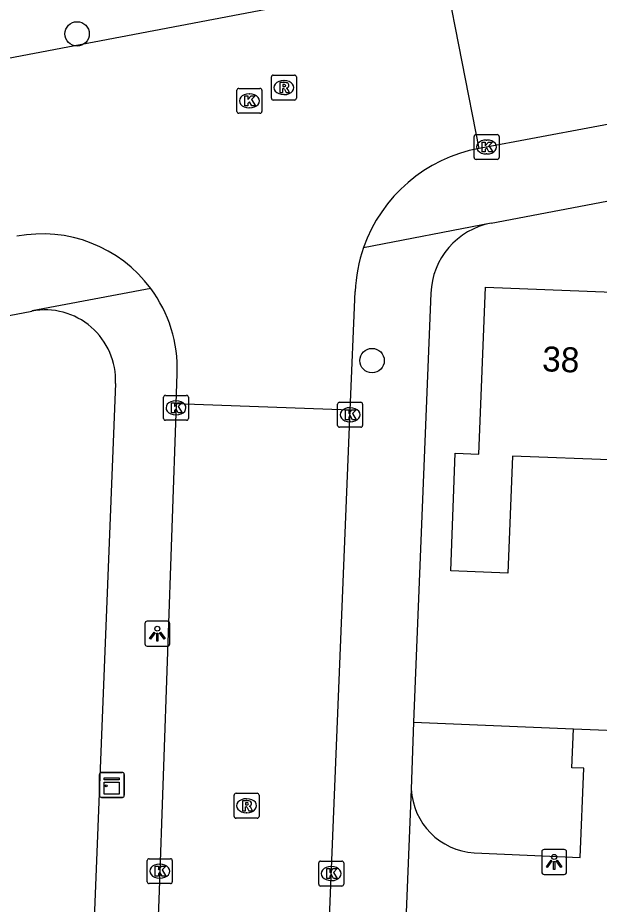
# Model space of a CAD drawing. Extents: x 160077 to 160945, y 386481 to 387498.
# Drawn here: x 160671 to 160694.33, y 386759.71 to 386795.26 of the extents above; entities that cross this region are included whole.
import ezdxf

# ---------------------------------------------------------------- set-up
doc = ezdxf.new("R2010")
doc.units = 0
for name, color, linetype in [('IMGEO_Boom', 7, 'Continuous'), ('IMGEO_Groenvoorziening', 7, 'Continuous'), ('IMGEO_Kast', 7, 'Continuous'), ('IMGEO_Kolk', 7, 'Continuous'), ('IMGEO_Lichtpunt', 7, 'Continuous'), ('IMGEO_Pand', 7, 'Continuous'), ('IMGEO_Pand_nummerreeks', 7, 'Continuous'), ('IMGEO_Rijbaan_lokaal_open', 7, 'Continuous'), ('IMGEO_Rioolput', 7, 'Continuous'), ('IMGEO_Voetpad_open', 7, 'Continuous')]:
    doc.layers.add(name, color=color, linetype=linetype)

msp = doc.modelspace()

# ---------------------------------------------------------------- linework, layer by layer
at = {"layer": 'IMGEO_Boom'}
for centre in [(160673.384, 386794.608), (160685.214, 386781.508)]:
    msp.add_circle(centre, 0.489, dxfattribs=at)
at = {"layer": 'IMGEO_Groenvoorziening'}
msp.add_lwpolyline([(160686.882, 386767.017), (160693.294, 386766.741)], dxfattribs=at)
at = {"layer": 'IMGEO_Kast'}
for p, q in [((160674.276, 386764.068), (160674.276, 386764.909)), ((160674.276, 386764.909), (160674.276, 386764.068)), ((160674.351, 386764.993), (160675.192, 386764.993)), ((160675.192, 386764.993), (160674.351, 386764.993)), ((160675.276, 386764.918), (160675.276, 386764.077)), ((160675.276, 386764.077), (160675.276, 386764.918)), ((160675.201, 386763.993), (160674.36, 386763.993)), ((160674.36, 386763.993), (160675.201, 386763.993))]:
    msp.add_line(p, q, dxfattribs=at)
for points in [[(160674.471, 386764.783), (160675.071, 386764.783), (160675.071, 386764.698), (160674.471, 386764.698), (160674.471, 386764.783)], [(160674.471, 386764.608), (160675.071, 386764.608), (160675.071, 386764.119), (160674.471, 386764.119), (160674.471, 386764.608)]]:
    msp.add_lwpolyline(points, dxfattribs=at)
msp.add_circle((160674.555, 386764.457), 0.0377, dxfattribs=at)
for centre, start, end in [((160674.354, 386764.915), 92.4484, 184.2845), ((160674.354, 386764.915), 92.4484, 184.2845), ((160675.198, 386764.915), 2.4484, 94.2845), ((160675.198, 386764.915), 2.4484, 94.2845), ((160674.354, 386764.071), 182.4484, 274.2845), ((160674.354, 386764.071), 182.4484, 274.2845), ((160675.198, 386764.071), 272.4484, 4.2845), ((160675.198, 386764.071), 272.4484, 4.2845)]:
    msp.add_arc(centre, 0.0779, start, end, dxfattribs=at)
at = {"layer": 'IMGEO_Kolk'}
for p, q in [((160679.792, 386791.497), (160679.792, 386792.349)), ((160679.867, 386792.423), (160680.719, 386792.423)), ((160680.793, 386792.349), (160680.793, 386791.497)), ((160680.28, 386792.203), (160680.305, 386792.203)), ((160680.303, 386791.643), (160680.278, 386791.643)), ((160680.719, 386791.423), (160679.867, 386791.423)), ((160689.309, 386789.646), (160689.309, 386790.498)), ((160689.384, 386790.572), (160690.236, 386790.572)), ((160690.31, 386790.498), (160690.31, 386789.646)), ((160689.797, 386790.352), (160689.822, 386790.352)), ((160689.82, 386789.792), (160689.795, 386789.792)), ((160690.236, 386789.572), (160689.384, 386789.572)), ((160676.849, 386779.189), (160676.849, 386780.041)), ((160676.924, 386780.115), (160677.776, 386780.115)), ((160677.337, 386779.895), (160677.362, 386779.895)), ((160677.85, 386780.041), (160677.85, 386779.189)), ((160683.907, 386779.837), (160684.759, 386779.837)), ((160683.832, 386778.911), (160683.832, 386779.763)), ((160684.32, 386779.617), (160684.345, 386779.617)), ((160684.833, 386779.763), (160684.833, 386778.911)), ((160677.776, 386779.115), (160676.924, 386779.115)), ((160677.36, 386779.335), (160677.335, 386779.335)), ((160684.759, 386778.837), (160683.907, 386778.837)), ((160684.343, 386779.057), (160684.318, 386779.057)), ((160676.198, 386760.611), (160676.198, 386761.463)), ((160676.273, 386761.537), (160677.125, 386761.537)), ((160676.686, 386761.317), (160676.711, 386761.317)), ((160677.199, 386761.463), (160677.199, 386760.611)), ((160683.076, 386760.513), (160683.076, 386761.365)), ((160683.151, 386761.439), (160684.003, 386761.439)), ((160684.077, 386761.365), (160684.077, 386760.513)), ((160683.564, 386761.219), (160683.589, 386761.219)), ((160676.709, 386760.757), (160676.684, 386760.757)), ((160683.587, 386760.659), (160683.562, 386760.659)), ((160677.125, 386760.537), (160676.273, 386760.537)), ((160684.003, 386760.439), (160683.151, 386760.439))]:
    msp.add_line(p, q, dxfattribs=at)
for points in [[(160679.792, 386791.497), (160679.792, 386792.349)], [(160679.867, 386792.423), (160680.719, 386792.423)], [(160680.793, 386792.349), (160680.793, 386791.497)], [(160680.113, 386792.123), (160680.236, 386792.123), (160680.236, 386791.972), (160680.366, 386792.123), (160680.53, 386792.123), (160680.384, 386791.972), (160680.537, 386791.723), (160680.385, 386791.723), (160680.3, 386791.887), (160680.236, 386791.82), (160680.236, 386791.723), (160680.113, 386791.723), (160680.113, 386792.123)], [(160680.719, 386791.423), (160679.867, 386791.423)], [(160689.309, 386789.646), (160689.309, 386790.498)], [(160689.384, 386790.572), (160690.236, 386790.572)], [(160690.31, 386790.498), (160690.31, 386789.646)], [(160689.63, 386790.272), (160689.753, 386790.272), (160689.753, 386790.121), (160689.883, 386790.272), (160690.047, 386790.272), (160689.901, 386790.121), (160690.054, 386789.872), (160689.902, 386789.872), (160689.817, 386790.036), (160689.753, 386789.969), (160689.753, 386789.872), (160689.63, 386789.872), (160689.63, 386790.272)], [(160690.236, 386789.572), (160689.384, 386789.572)], [(160676.849, 386779.189), (160676.849, 386780.041)], [(160676.924, 386780.115), (160677.776, 386780.115)], [(160677.17, 386779.815), (160677.293, 386779.815), (160677.293, 386779.664), (160677.423, 386779.815), (160677.587, 386779.815), (160677.441, 386779.664), (160677.594, 386779.415), (160677.442, 386779.415), (160677.357, 386779.579), (160677.293, 386779.512), (160677.293, 386779.415), (160677.17, 386779.415), (160677.17, 386779.815)], [(160677.85, 386780.041), (160677.85, 386779.189)], [(160683.907, 386779.837), (160684.759, 386779.837)], [(160683.832, 386778.911), (160683.832, 386779.763)], [(160684.153, 386779.537), (160684.276, 386779.537), (160684.276, 386779.386), (160684.406, 386779.537), (160684.57, 386779.537), (160684.424, 386779.386), (160684.577, 386779.137), (160684.425, 386779.137), (160684.34, 386779.301), (160684.276, 386779.234), (160684.276, 386779.137), (160684.153, 386779.137), (160684.153, 386779.537)], [(160684.833, 386779.763), (160684.833, 386778.911)], [(160677.776, 386779.115), (160676.924, 386779.115)], [(160684.759, 386778.837), (160683.907, 386778.837)], [(160676.198, 386760.611), (160676.198, 386761.463)], [(160676.273, 386761.537), (160677.125, 386761.537)], [(160677.199, 386761.463), (160677.199, 386760.611)], [(160683.076, 386760.513), (160683.076, 386761.365)], [(160683.151, 386761.439), (160684.003, 386761.439)], [(160684.077, 386761.365), (160684.077, 386760.513)], [(160676.519, 386761.237), (160676.642, 386761.237), (160676.642, 386761.086), (160676.772, 386761.237), (160676.936, 386761.237), (160676.79, 386761.086), (160676.943, 386760.837), (160676.791, 386760.837), (160676.706, 386761.001), (160676.642, 386760.934), (160676.642, 386760.837), (160676.519, 386760.837), (160676.519, 386761.237)], [(160683.397, 386761.139), (160683.52, 386761.139), (160683.52, 386760.988), (160683.65, 386761.139), (160683.814, 386761.139), (160683.668, 386760.988), (160683.821, 386760.739), (160683.669, 386760.739), (160683.584, 386760.903), (160683.52, 386760.836), (160683.52, 386760.739), (160683.397, 386760.739), (160683.397, 386761.139)], [(160677.125, 386760.537), (160676.273, 386760.537)], [(160684.003, 386760.439), (160683.151, 386760.439)]]:
    msp.add_lwpolyline(points, dxfattribs=at)
for centre, start, end in [((160679.869, 386792.347), 91.552, 178.448), ((160679.869, 386792.347), 91.552, 178.448), ((160680.717, 386792.347), 1.552, 88.448), ((160680.717, 386792.347), 1.552, 88.448), ((160679.869, 386791.499), 181.552, 268.448), ((160679.869, 386791.499), 181.552, 268.448), ((160680.717, 386791.499), 271.552, 358.448), ((160680.717, 386791.499), 271.552, 358.448), ((160689.386, 386790.496), 91.552, 178.448), ((160689.386, 386790.496), 91.552, 178.448), ((160690.234, 386790.496), 1.552, 88.448), ((160690.234, 386790.496), 1.552, 88.448), ((160689.386, 386789.648), 181.552, 268.448), ((160689.386, 386789.648), 181.552, 268.448), ((160690.234, 386789.648), 271.552, 358.448), ((160690.234, 386789.648), 271.552, 358.448), ((160676.926, 386780.039), 91.552, 178.448), ((160676.926, 386780.039), 91.552, 178.448), ((160677.774, 386780.039), 1.552, 88.448), ((160677.774, 386780.039), 1.552, 88.448), ((160683.909, 386779.761), 91.552, 178.448), ((160683.909, 386779.761), 91.552, 178.448), ((160684.757, 386779.761), 1.552, 88.448), ((160684.757, 386779.761), 1.552, 88.448), ((160676.926, 386779.191), 181.552, 268.448), ((160676.926, 386779.191), 181.552, 268.448), ((160677.774, 386779.191), 271.552, 358.448), ((160677.774, 386779.191), 271.552, 358.448), ((160683.909, 386778.913), 181.552, 268.448), ((160683.909, 386778.913), 181.552, 268.448), ((160684.757, 386778.913), 271.552, 358.448), ((160684.757, 386778.913), 271.552, 358.448), ((160676.275, 386761.461), 91.552, 178.448), ((160676.275, 386761.461), 91.552, 178.448), ((160677.123, 386761.461), 1.552, 88.448), ((160677.123, 386761.461), 1.552, 88.448), ((160683.153, 386761.363), 91.552, 178.448), ((160683.153, 386761.363), 91.552, 178.448), ((160684.001, 386761.363), 1.552, 88.448), ((160684.001, 386761.363), 1.552, 88.448), ((160676.275, 386760.613), 181.552, 268.448), ((160676.275, 386760.613), 181.552, 268.448), ((160677.123, 386760.613), 271.552, 358.448), ((160677.123, 386760.613), 271.552, 358.448), ((160683.153, 386760.515), 181.552, 268.448), ((160683.153, 386760.515), 181.552, 268.448), ((160684.001, 386760.515), 271.552, 358.448), ((160684.001, 386760.515), 271.552, 358.448)]:
    msp.add_arc(centre, 0.0765, start, end, dxfattribs=at)
for centre, major_axis, ratio, start_param, end_param in [((160680.279, 386791.923), (-0.387, 0.002), 0.722429, 4.712389, 7.853982), ((160680.304, 386791.923), (-0.39, 0.002), 0.717154, 1.570796, 4.712389), ((160689.796, 386790.072), (-0.387, 0.002), 0.722429, 4.712389, 7.853982), ((160689.821, 386790.072), (-0.39, 0.002), 0.717154, 1.570796, 4.712389), ((160677.336, 386779.615), (-0.387, 0.002), 0.722429, 4.712389, 7.853982), ((160677.361, 386779.615), (-0.39, 0.002), 0.717154, 1.570796, 4.712389), ((160684.319, 386779.337), (-0.387, 0.002), 0.722429, 4.712389, 7.853982), ((160684.344, 386779.337), (-0.39, 0.002), 0.717154, 1.570796, 4.712389), ((160676.685, 386761.037), (-0.387, 0.002), 0.722429, 4.712389, 7.853982), ((160676.71, 386761.037), (-0.39, 0.002), 0.717154, 1.570796, 4.712389), ((160683.563, 386760.939), (-0.387, 0.002), 0.722429, 4.712389, 7.853982), ((160683.588, 386760.939), (-0.39, 0.002), 0.717154, 1.570796, 4.712389)]:
    msp.add_ellipse(centre, major_axis=major_axis, ratio=ratio, start_param=start_param, end_param=end_param, dxfattribs=at)
at = {"layer": 'IMGEO_Lichtpunt'}
for p, q in [((160676.102, 386770.96), (160676.102, 386770.153)), ((160676.102, 386770.96), (160676.102, 386770.153)), ((160677.004, 386771.055), (160676.196, 386771.055)), ((160677.004, 386771.055), (160676.196, 386771.055)), ((160677.098, 386770.153), (160677.098, 386770.96)), ((160677.098, 386770.153), (160677.098, 386770.96)), ((160676.196, 386770.059), (160677.004, 386770.059)), ((160676.196, 386770.059), (160677.004, 386770.059)), ((160692.018, 386761.809), (160692.018, 386761.002)), ((160692.018, 386761.809), (160692.018, 386761.002)), ((160692.92, 386761.904), (160692.112, 386761.904)), ((160692.92, 386761.904), (160692.112, 386761.904)), ((160693.014, 386761.002), (160693.014, 386761.809)), ((160693.014, 386761.002), (160693.014, 386761.809)), ((160692.112, 386760.908), (160692.92, 386760.908)), ((160692.112, 386760.908), (160692.92, 386760.908))]:
    msp.add_line(p, q, dxfattribs=at)
for points in [[(160676.476, 386770.624), (160676.515, 386770.596), (160676.327, 386770.334), (160676.289, 386770.361), (160676.476, 386770.624)], [(160676.578, 386770.576), (160676.625, 386770.576), (160676.625, 386770.254), (160676.578, 386770.254), (160676.578, 386770.576)], [(160676.688, 386770.596), (160676.726, 386770.623), (160676.913, 386770.361), (160676.874, 386770.333), (160676.688, 386770.596)], [(160692.392, 386761.473), (160692.431, 386761.445), (160692.243, 386761.183), (160692.205, 386761.21), (160692.392, 386761.473)], [(160692.494, 386761.425), (160692.541, 386761.425), (160692.541, 386761.103), (160692.494, 386761.103), (160692.494, 386761.425)], [(160692.604, 386761.445), (160692.642, 386761.472), (160692.829, 386761.21), (160692.79, 386761.182), (160692.604, 386761.445)]]:
    msp.add_lwpolyline(points, dxfattribs=at)
for centre in [(160676.601, 386770.758), (160692.517, 386761.607)]:
    msp.add_circle(centre, 0.0994, dxfattribs=at)
for centre, start, end in [((160676.196, 386770.96), 90, 180), ((160676.196, 386770.96), 90, 180), ((160677.004, 386770.96), 0, 90), ((160677.004, 386770.96), 0, 90), ((160676.196, 386770.153), 180, 270), ((160676.196, 386770.153), 180, 270), ((160677.004, 386770.153), 270, 0), ((160677.004, 386770.153), 270, 360), ((160692.112, 386761.809), 90, 180), ((160692.112, 386761.809), 90, 180), ((160692.92, 386761.809), 0, 90), ((160692.92, 386761.809), 0, 90), ((160692.112, 386761.002), 180, 270), ((160692.112, 386761.002), 180, 270), ((160692.92, 386761.002), 270, 0), ((160692.92, 386761.002), 270, 360)]:
    msp.add_arc(centre, 0.0946, start, end, dxfattribs=at)
at = {"layer": 'IMGEO_Pand'}
msp.add_lwpolyline([(160695.083, 386777.512), (160690.847, 386777.678), (160690.663, 386772.991), (160688.367, 386773.081), (160688.55, 386777.798), (160689.499, 386777.761), (160689.76, 386784.455), (160696.221, 386784.203)], dxfattribs=at)
at = {"layer": 'IMGEO_Rijbaan_lokaal_open'}
for points in [[(160668.208, 386793.175), (160688.143, 386796.981)], [(160689.509, 386790.017), (160688.143, 386796.981)], [(160719.896, 386795.758), (160718.559, 386795.509), (160703.228, 386792.574), (160689.509, 386790.017)], [(160684.339, 386779.52), (160684.534, 386784.274)], [(160677.356, 386779.776), (160677.399, 386780.99)], [(160677.356, 386779.776), (160676.66, 386759.882), (160676.246, 386750), (160675.458, 386731.188), (160674.211, 386700.474), (160673.381, 386679.573), (160672.381, 386653.071), (160671.034, 386622.001)], [(160684.339, 386779.52), (160677.356, 386779.776)], [(160680.523, 386684.347), (160681.081, 386699.432), (160682.253, 386727.666), (160683.133, 386750), (160683.261, 386753.26), (160684.339, 386779.52)]]:
    msp.add_lwpolyline(points, dxfattribs=at)
for centre, radius, start, end in [((160690.629, 386784.02), 6.101, 100.5764, 160.6608), ((160671.991, 386781.179), 5.41, 36.6018, 100.8931), ((160690.676, 386784.014), 6.147, 160.7553, 177.5747), ((160671.986, 386781.177), 5.416, 358.0244, 36.5861)]:
    msp.add_arc(centre, radius, start, end, dxfattribs=at)
at = {"layer": 'IMGEO_Rioolput'}
for p, q in [((160681.252, 386792.954), (160682.104, 386792.954)), ((160681.177, 386792.028), (160681.177, 386792.88)), ((160681.665, 386792.734), (160681.69, 386792.734)), ((160682.178, 386792.88), (160682.178, 386792.028)), ((160682.104, 386791.954), (160681.252, 386791.954)), ((160681.688, 386792.174), (160681.663, 386792.174)), ((160679.757, 386764.16), (160680.609, 386764.16)), ((160679.682, 386763.234), (160679.682, 386764.086)), ((160680.17, 386763.94), (160680.195, 386763.94)), ((160680.683, 386764.086), (160680.683, 386763.234)), ((160680.609, 386763.16), (160679.757, 386763.16)), ((160680.193, 386763.38), (160680.168, 386763.38))]:
    msp.add_line(p, q, dxfattribs=at)
for points in [[(160681.252, 386792.954), (160682.104, 386792.954)], [(160681.177, 386792.028), (160681.177, 386792.88)], [(160681.766, 386792.652), (160681.514, 386792.654), (160681.514, 386792.254)], [(160682.178, 386792.88), (160682.178, 386792.028)], [(160681.514, 386792.254), (160681.638, 386792.254), (160681.638, 386792.416), (160681.649, 386792.416)], [(160681.692, 386792.573), (160681.638, 386792.573), (160681.638, 386792.492)], [(160681.638, 386792.492), (160681.69, 386792.492)], [(160681.696, 386792.387), (160681.767, 386792.254), (160681.907, 386792.254), (160681.842, 386792.38)], [(160682.104, 386791.954), (160681.252, 386791.954)], [(160679.757, 386764.16), (160680.609, 386764.16)], [(160679.682, 386763.234), (160679.682, 386764.086)], [(160680.271, 386763.858), (160680.019, 386763.86), (160680.019, 386763.46)], [(160680.683, 386764.086), (160680.683, 386763.234)], [(160680.019, 386763.46), (160680.143, 386763.46), (160680.143, 386763.622), (160680.154, 386763.622)], [(160680.197, 386763.779), (160680.143, 386763.779), (160680.143, 386763.698)], [(160680.143, 386763.698), (160680.195, 386763.698)], [(160680.201, 386763.593), (160680.272, 386763.46), (160680.412, 386763.46), (160680.347, 386763.586)], [(160680.609, 386763.16), (160679.757, 386763.16)]]:
    msp.add_lwpolyline(points, dxfattribs=at)
for centre, radius, start, end in [((160681.254, 386792.878), 0.0765, 91.552, 178.448), ((160681.254, 386792.878), 0.0765, 91.552, 178.448), ((160682.102, 386792.878), 0.0765, 1.552, 88.448), ((160682.102, 386792.878), 0.0765, 1.552, 88.448), ((160681.765, 386792.542), 0.109, 350.3612, 89.416), ((160681.648, 386792.363), 0.0533, 26.0293, 88.6989), ((160681.674, 386792.681), 0.19, 274.7715, 282.9687), ((160681.698, 386792.477), 0.0964, 77.0061, 93.1865), ((160681.712, 386792.534), 0.0378, 276.6634, 79.6772), ((160681.763, 386792.542), 0.112, 277.5842, 350.9817), ((160681.747, 386792.327), 0.108, 29.5134, 73.7905), ((160681.254, 386792.03), 0.0765, 181.552, 268.448), ((160681.254, 386792.03), 0.0765, 181.552, 268.448), ((160682.102, 386792.03), 0.0765, 271.552, 358.448), ((160682.102, 386792.03), 0.0765, 271.552, 358.448), ((160679.759, 386764.084), 0.0765, 91.552, 178.448), ((160679.759, 386764.084), 0.0765, 91.552, 178.448), ((160680.607, 386764.084), 0.0765, 1.552, 88.448), ((160680.607, 386764.084), 0.0765, 1.552, 88.448), ((160680.27, 386763.748), 0.109, 350.3612, 89.416), ((160680.153, 386763.569), 0.0533, 26.0293, 88.6989), ((160680.179, 386763.887), 0.19, 274.7715, 282.9687), ((160680.203, 386763.683), 0.0964, 77.0061, 93.1865), ((160680.217, 386763.74), 0.0378, 276.6634, 79.6772), ((160680.268, 386763.748), 0.112, 277.5842, 350.9817), ((160680.252, 386763.533), 0.108, 29.5134, 73.7905), ((160679.759, 386763.236), 0.0765, 181.552, 268.448), ((160679.759, 386763.236), 0.0765, 181.552, 268.448), ((160680.607, 386763.236), 0.0765, 271.552, 358.448), ((160680.607, 386763.236), 0.0765, 271.552, 358.448)]:
    msp.add_arc(centre, radius, start, end, dxfattribs=at)
for centre, major_axis, ratio, start_param, end_param in [((160681.664, 386792.454), (-0.387, 0.002), 0.722429, 4.712389, 7.853982), ((160681.689, 386792.454), (-0.39, 0.002), 0.717154, 1.570796, 4.712389), ((160680.169, 386763.66), (-0.387, 0.002), 0.722429, 4.712389, 7.853982), ((160680.194, 386763.66), (-0.39, 0.002), 0.717154, 1.570796, 4.712389)]:
    msp.add_ellipse(centre, major_axis=major_axis, ratio=ratio, start_param=start_param, end_param=end_param, dxfattribs=at)
at = {"layer": 'IMGEO_Voetpad_open'}
for points in [[(160689.994, 386787.02), (160723.157, 386793.323)], [(160684.872, 386786.04), (160689.988, 386787.027), (160689.994, 386787.02)], [(160676.335, 386784.405), (160671.575, 386783.507), (160671.565, 386783.492)], [(160687.571, 386784.21), (160686.882, 386767.017)], [(160627.292, 386775.05), (160671.565, 386783.492)], [(160674.925, 386780.592), (160673.888, 386754.75)], [(160686.882, 386767.017), (160686.785, 386764.329)], [(160689.312, 386761.774), (160693.559, 386761.591), (160693.702, 386765.165), (160693.232, 386765.185), (160693.294, 386766.741)], [(160693.294, 386766.741), (160695.949, 386766.63)], [(160686.785, 386764.329), (160686.557, 386758.725)]]:
    msp.add_lwpolyline(points, dxfattribs=at)
for centre, radius, start, end in [((160690.549, 386784.091), 2.981, 100.7384, 177.7207), ((160672.096, 386780.71), 2.832, 357.6061, 100.7993), ((160689.475, 386764.462), 2.693, 182.8284, 266.5402)]:
    msp.add_arc(centre, radius, start, end, dxfattribs=at)

# ---------------------------------------------------------------- texts
at = {"layer": 'IMGEO_Pand_nummerreeks'}
msp.add_text('38', height=1, rotation=357.7674, dxfattribs=at).set_placement((160692.024, 386781.084))

doc.saveas('drawing.dxf')
